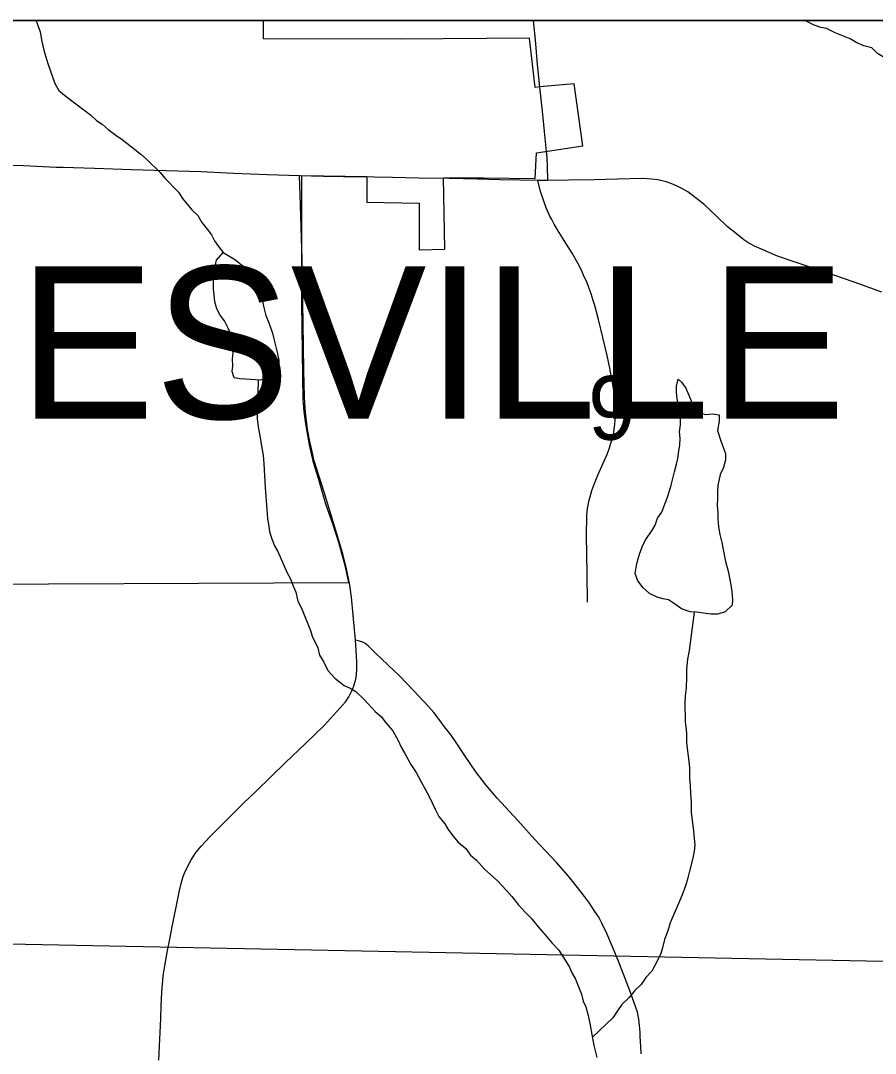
# Model space of a CAD drawing. Extents: x -7.9 to 76.1, y 0 to 22.
# Drawn here: x 3.578 to 4.139, y 20.222 to 20.9 of the extents above; entities that cross this region are included whole.
import ezdxf

# ---------------------------------------------------------------- set-up
doc = ezdxf.new("R2010")
doc.units = 0
for name, color, linetype in [('GM_X_Corporation', 7, 'Continuous'), ('GM_X_Corporation_Text', 7, 'Continuous'), ('GM_X_County_Road', 7, 'Continuous'), ('GM_X_Minor_River', 7, 'Continuous'), ('GM_X_Section', 7, 'Continuous'), ('GM_X_Section_Text', 7, 'Continuous'), ('GM_X_Township_Road', 7, 'Continuous'), ('SC_Scratch1', 7, 'Continuous'), ('SH_Data', 7, 'Continuous')]:
    doc.layers.add(name, color=color, linetype=linetype)

msp = doc.modelspace()

# ---------------------------------------------------------------- linework, layer by layer
at = {"layer": 'GM_X_Corporation'}
msp.add_lwpolyline([(3.44816, 20.52957), (3.79311, 20.53114), (3.79105, 20.54141), (3.78652, 20.55749), (3.78281, 20.56903), (3.778, 20.58259), (3.77539, 20.5919), (3.77333, 20.59952), (3.77004, 20.61003), (3.76736, 20.62157), (3.765, 20.63536), (3.76385, 20.64341), (3.76314, 20.65127), (3.76235, 20.71412), (3.76224, 20.79842), (3.80496, 20.79767), (3.80507, 20.78087), (3.83935, 20.78027), (3.83936, 20.74964), (3.85625, 20.74995), (3.85524, 20.79685), (3.88161, 20.79679), (3.91554, 20.79645), (3.91631, 20.81326), (3.94676, 20.8178), (3.94096, 20.85856), (3.9183, 20.85645), (3.91536, 20.85618), (3.91176, 20.88855), (3.82689, 20.8878), (3.73705, 20.88809), (3.73705, 20.9), (2.1, 20.9)], dxfattribs=at)
at = {"layer": 'GM_X_County_Road'}
msp.add_line((3.92383, 20.7951), (3.91722, 20.79505), dxfattribs=at)
for points in [[(3.91843, 20.85627), (3.91696, 20.87129), (3.91561, 20.88744), (3.91431, 20.9)], [(3.92293, 20.81406), (3.92165, 20.82727), (3.92029, 20.84058), (3.91843, 20.85627)], [(3.92383, 20.7951), (3.92358, 20.80418), (3.92321, 20.80996), (3.92293, 20.81406)], [(3.76084, 20.79808), (3.73983, 20.79887), (3.71748, 20.79973), (3.69622, 20.80065), (3.67327, 20.80134), (3.65047, 20.80201), (3.62624, 20.8029), (3.60574, 20.80355), (3.60107, 20.8037), (3.57955, 20.8047), (3.53561, 20.80596)], [(3.8098, 20.7972), (3.78964, 20.79756), (3.77657, 20.79779), (3.76084, 20.79808)], [(3.79388, 20.52934), (3.79166, 20.5402), (3.78911, 20.55006), (3.78599, 20.56091), (3.78159, 20.57545), (3.77686, 20.59042), (3.77049, 20.61113), (3.76879, 20.61794), (3.76733, 20.62482), (3.76671, 20.6283), (3.76611, 20.63175), (3.76509, 20.63906), (3.76441, 20.64569), (3.76402, 20.65295), (3.76356, 20.6702), (3.76335, 20.68685), (3.76318, 20.70087), (3.763, 20.71488), (3.76287, 20.72611), (3.76249, 20.74332), (3.76218, 20.75717), (3.76173, 20.7716), (3.76129, 20.7856), (3.76084, 20.79808)], [(3.85902, 20.79631), (3.83879, 20.79668), (3.82187, 20.79698), (3.8098, 20.7972)], [(3.91722, 20.79505), (3.9053, 20.79531), (3.89231, 20.79559), (3.8776, 20.79591), (3.85902, 20.79631)], [(4.14298, 20.72187), (4.12474, 20.72823), (4.11138, 20.73287), (4.08664, 20.74126), (4.07455, 20.74536), (4.06938, 20.7475), (4.06387, 20.74989), (4.05976, 20.75178), (4.05573, 20.75399), (4.05236, 20.75621), (4.04751, 20.76008), (4.04143, 20.76493), (4.03419, 20.77183), (4.02605, 20.77948), (4.02054, 20.784), (4.01562, 20.78753), (4.01214, 20.78958), (4.00872, 20.79138), (4.00515, 20.79295), (4.00147, 20.79424), (3.99603, 20.79546), (3.99189, 20.79605), (3.98594, 20.79641), (3.96942, 20.796), (3.95421, 20.79559), (3.93736, 20.79526), (3.92383, 20.7951)], [(3.66836, 20.21763), (3.66869, 20.22216), (3.66893, 20.22701), (3.6693, 20.2358), (3.66967, 20.24492), (3.67, 20.25339), (3.67049, 20.26235), (3.67099, 20.26992), (3.67131, 20.27287), (3.67238, 20.27953), (3.67419, 20.28956), (3.67559, 20.29696), (3.6774, 20.30617), (3.6806, 20.32245), (3.68208, 20.32902), (3.68332, 20.33444), (3.68438, 20.33814), (3.68521, 20.34045), (3.68652, 20.34324), (3.68964, 20.34913), (3.69303, 20.35407), (3.69633, 20.35815), (3.70205, 20.36441), (3.70983, 20.37221), (3.71653, 20.37892), (3.72429, 20.38644), (3.73231, 20.39421), (3.74211, 20.40373), (3.75143, 20.41273), (3.76464, 20.42549), (3.77711, 20.43752), (3.78509, 20.4462), (3.79108, 20.45314), (3.79305, 20.45618), (3.79429, 20.45832), (3.79552, 20.46087), (3.79668, 20.46391), (3.79774, 20.46778), (3.79824, 20.47082), (3.79848, 20.4741), (3.7984, 20.47888), (3.79792, 20.48667), (3.79751, 20.49327), (3.7961, 20.5097), (3.79486, 20.52145), (3.79388, 20.52934)]]:
    msp.add_lwpolyline(points, dxfattribs=at)
at = {"layer": 'GM_X_Minor_River'}
for points in [[(3.58797, 20.9), (3.58895, 20.89681), (3.59053, 20.89267), (3.59177, 20.88625), (3.59301, 20.88058), (3.59461, 20.8753), (3.59582, 20.87115), (3.6002, 20.85872), (3.60292, 20.85422), (3.60754, 20.85013), (3.61213, 20.8468), (3.6175, 20.84273), (3.62363, 20.83828), (3.62748, 20.83456), (3.63131, 20.83197), (3.63515, 20.82863), (3.64013, 20.82493), (3.64435, 20.82197), (3.65662, 20.81233), (3.66046, 20.80898), (3.66932, 20.80042), (3.67241, 20.79669), (3.68127, 20.78737), (3.68399, 20.78324), (3.68709, 20.77951), (3.69018, 20.77577), (3.69402, 20.77205), (3.69675, 20.76755), (3.70023, 20.76306), (3.70295, 20.75932), (3.70491, 20.75556), (3.70762, 20.75182), (3.71072, 20.7477)], [(4.14975, 20.87405), (4.14442, 20.87585), (4.14021, 20.87843), (4.13636, 20.88215), (4.13104, 20.88357), (4.12647, 20.88539), (4.12226, 20.88797), (4.11769, 20.88978), (4.11235, 20.89196), (4.10663, 20.8949), (4.10283, 20.89559), (4.09864, 20.89703), (4.09245, 20.9)], [(3.71072, 20.7477), (3.71875, 20.74291), (3.72296, 20.73958), (3.72679, 20.73699), (3.72989, 20.73325), (3.7326, 20.72951), (3.7338, 20.72574), (3.73578, 20.72047), (3.73623, 20.71669), (3.73745, 20.71178), (3.73867, 20.7065), (3.74065, 20.7016), (3.74304, 20.69482), (3.74386, 20.69105), (3.74548, 20.68501), (3.7463, 20.68123), (3.74713, 20.67708), (3.74719, 20.67329), (3.74688, 20.66949), (3.74316, 20.66601), (3.73901, 20.6648), (3.73487, 20.66397), (3.7254, 20.66456), (3.72161, 20.66488), (3.71781, 20.66557), (3.7166, 20.66972), (3.71692, 20.67351), (3.71684, 20.67768), (3.71714, 20.68224), (3.71702, 20.68982), (3.7158, 20.69434), (3.71384, 20.69848), (3.71149, 20.70298), (3.70877, 20.70673), (3.70643, 20.71086), (3.70522, 20.71538), (3.70476, 20.71993), (3.70432, 20.72371), (3.70424, 20.72826), (3.70454, 20.73281), (3.7052, 20.73813), (3.70626, 20.74269), (3.71072, 20.7477)], [(3.73374, 20.66404), (3.73304, 20.63854), (3.7339, 20.63211), (3.73474, 20.62758), (3.73602, 20.61926), (3.73685, 20.61473), (3.73733, 20.60905), (3.73835, 20.59353), (3.73936, 20.57914), (3.73984, 20.57308), (3.74068, 20.56817), (3.74113, 20.56439), (3.74272, 20.55987), (3.74431, 20.55535), (3.74665, 20.5516), (3.75256, 20.53805), (3.7549, 20.53355), (3.75649, 20.52941), (3.75846, 20.52489), (3.7597, 20.51885), (3.76205, 20.51434), (3.76798, 20.49966), (3.76918, 20.49589), (3.77271, 20.48837), (3.77393, 20.48347), (3.77666, 20.47896), (3.77941, 20.47333), (3.78403, 20.46848), (3.79017, 20.46366), (3.79398, 20.46183), (3.7978, 20.45962), (3.80319, 20.45441), (3.81052, 20.44658), (3.81436, 20.44324), (3.81746, 20.43912), (3.82209, 20.4339), (3.82561, 20.42751), (3.82757, 20.423), (3.82992, 20.41887), (3.83382, 20.41174), (3.83732, 20.40649), (3.84044, 20.40086), (3.84318, 20.3956), (3.84592, 20.39072), (3.84984, 20.38245), (3.8522, 20.37756), (3.85607, 20.3727), (3.8584, 20.36895), (3.8615, 20.36484), (3.86498, 20.36073), (3.86997, 20.35665), (3.87307, 20.35215), (3.87691, 20.34881), (3.88231, 20.34284), (3.88616, 20.3395), (3.89077, 20.33541), (3.89655, 20.32906), (3.90003, 20.32495), (3.90428, 20.31972), (3.90891, 20.31488), (3.91276, 20.31077), (3.9174, 20.30517), (3.92203, 20.29994), (3.92628, 20.29471), (3.93091, 20.28986), (3.93402, 20.28499), (3.93791, 20.27862), (3.93949, 20.27485), (3.94183, 20.27072), (3.94579, 20.26094), (3.947, 20.25641), (3.94858, 20.25265), (3.95019, 20.24699), (3.95144, 20.24057), (3.95268, 20.23452), (3.95394, 20.22734), (3.95597, 20.21942)], [(4.0092, 20.66462), (4.0115, 20.66276), (4.01422, 20.65864), (4.01619, 20.65412), (4.01777, 20.65036), (4.01898, 20.64583), (4.02282, 20.64249), (4.02738, 20.64143), (4.03191, 20.64189), (4.03609, 20.64121), (4.03616, 20.63704), (4.03513, 20.63096), (4.03712, 20.62493), (4.03832, 20.62116), (4.04031, 20.61588), (4.04038, 20.61171), (4.03895, 20.60676), (4.03676, 20.60217), (4.03537, 20.59495), (4.03507, 20.59077), (4.03514, 20.58661), (4.03484, 20.58167), (4.0353, 20.57713), (4.03537, 20.57296), (4.03584, 20.56766), (4.03669, 20.56275), (4.03791, 20.55747), (4.03875, 20.55293), (4.0404, 20.545), (4.04202, 20.53858), (4.04366, 20.53103), (4.04452, 20.52536), (4.04499, 20.52006), (4.04468, 20.51627), (4.04021, 20.51202), (4.03532, 20.51042), (4.03078, 20.51034), (4.02585, 20.51101), (4.0213, 20.51169), (4.01713, 20.51199), (4.01142, 20.51379), (4.00682, 20.51712), (4.00299, 20.51971), (3.9992, 20.5204), (3.9954, 20.52147), (3.99043, 20.52403), (3.98621, 20.52775), (3.98272, 20.53224), (3.98112, 20.53714), (3.98215, 20.5436), (3.98394, 20.5497), (3.98574, 20.55466), (3.98793, 20.55924), (3.992, 20.565), (3.9942, 20.56883), (3.99563, 20.5734), (3.99859, 20.57725), (4.00004, 20.58144), (4.00221, 20.58716), (4.00365, 20.59136), (4.00472, 20.59517), (4.00578, 20.59936), (4.00684, 20.60392), (4.00827, 20.60888), (4.00896, 20.61268), (4.00963, 20.61762), (4.01032, 20.62142), (4.01062, 20.62598), (4.01017, 20.63014), (4.01085, 20.6347), (4.01076, 20.63962), (4.01031, 20.64379), (4.00949, 20.64756), (4.00866, 20.65172), (4.00821, 20.65588), (4.00814, 20.66005), (4.0092, 20.66462)], [(4.01969, 20.5118), (4.01643, 20.48658), (4.0154, 20.48088), (4.01475, 20.47442), (4.01485, 20.46874), (4.01458, 20.46229), (4.01392, 20.45659), (4.01362, 20.45242), (4.01383, 20.43991), (4.01472, 20.43235), (4.01483, 20.42628), (4.01528, 20.42212), (4.01618, 20.4138), (4.01663, 20.40926), (4.01675, 20.40244), (4.01721, 20.3979), (4.01729, 20.39297), (4.01778, 20.38653), (4.01789, 20.38047), (4.01924, 20.36799), (4.0197, 20.36307), (4.02015, 20.35891), (4.01985, 20.35473), (4.0188, 20.34941), (4.01666, 20.34179), (4.01561, 20.33722), (4.01454, 20.33341), (4.01237, 20.3273), (4.01092, 20.32349), (4.00401, 20.30783), (4.00259, 20.3025), (4.00041, 20.29677), (3.99899, 20.29144), (3.99792, 20.28763), (3.99573, 20.28304), (3.99207, 20.27615), (3.98798, 20.27191), (3.98503, 20.26731), (3.98093, 20.26345), (3.97723, 20.25884), (3.97239, 20.2542), (3.96944, 20.24998), (3.96649, 20.24538), (3.95298, 20.23282)]]:
    msp.add_lwpolyline(points, dxfattribs=at)
at = {"layer": 'GM_X_Section'}
msp.add_lwpolyline([(4.46413, 20.27624), (4.43356, 19.25029), (3.41682, 19.27112), (3.44816, 20.29633)], close=True, dxfattribs=at)
at = {"layer": 'GM_X_Township_Road'}
for points in [[(3.94981, 20.51831), (3.94952, 20.53666), (3.94932, 20.54986), (3.94921, 20.56173), (3.94928, 20.57525), (3.94951, 20.57746), (3.94981, 20.57967), (3.95016, 20.58187), (3.95088, 20.58515), (3.95171, 20.58836), (3.95261, 20.59149), (3.95393, 20.59518), (3.95655, 20.60168), (3.96001, 20.60957), (3.96281, 20.6159), (3.9642, 20.61952), (3.96519, 20.62256), (3.96642, 20.62667), (3.96707, 20.62996), (3.96757, 20.63324), (3.96798, 20.63744), (3.96806, 20.64138), (3.96798, 20.64829), (3.96765, 20.6519), (3.96707, 20.65741), (3.96601, 20.66349), (3.96438, 20.6718), (3.96272, 20.68026), (3.95984, 20.6921), (3.95705, 20.70386), (3.9545, 20.71298), (3.95352, 20.71626), (3.95212, 20.72071), (3.95097, 20.72407), (3.94948, 20.72786), (3.94726, 20.73295), (3.94579, 20.73616), (3.94349, 20.74085), (3.93962, 20.74726), (3.93547, 20.75394), (3.93, 20.76271), (3.92787, 20.76633), (3.92631, 20.76937), (3.92516, 20.77159), (3.92269, 20.77703), (3.92064, 20.78271), (3.91902, 20.78794), (3.91722, 20.79505)], [(3.98501, 20.22175), (3.98468, 20.22644), (3.98444, 20.23322), (3.98429, 20.23593), (3.98386, 20.24042), (3.98345, 20.24445), (3.98254, 20.24904), (3.98147, 20.25225), (3.97792, 20.26202), (3.97449, 20.27124), (3.97029, 20.28193), (3.96609, 20.29192), (3.9624, 20.30067), (3.95928, 20.30758), (3.95714, 20.31144), (3.95467, 20.31522), (3.95056, 20.3213), (3.94506, 20.32878), (3.93741, 20.3384), (3.92952, 20.34728), (3.91512, 20.36256), (3.90396, 20.3749), (3.89039, 20.38953), (3.88316, 20.39833), (3.87658, 20.40696), (3.8691, 20.41781), (3.86405, 20.42554), (3.86021, 20.43086), (3.85594, 20.43638), (3.85245, 20.44118), (3.84888, 20.44584), (3.84542, 20.4497), (3.83582, 20.46014), (3.82646, 20.46983), (3.81873, 20.47724), (3.8105, 20.48505), (3.8058, 20.48957), (3.80391, 20.49113), (3.80227, 20.49196), (3.80014, 20.49261), (3.79751, 20.49327)]]:
    msp.add_lwpolyline(points, dxfattribs=at)
at = {"layer": 'SC_Scratch1'}
msp.add_lwpolyline([(4.48088, 20.9), (3.46409, 20.9), (3.44816, 20.29633), (4.46413, 20.27624)], close=True, dxfattribs=at)
at = {"layer": 'SH_Data'}
msp.add_line((2.1, 20.9), (8.9, 20.9), dxfattribs=at)

# ---------------------------------------------------------------- texts
at = {"layer": 'GM_X_Corporation_Text'}
msp.add_text('BARNESVILLE', height=0.1, dxfattribs=at).set_placement((3.20501, 20.63873))
at = {"layer": 'GM_X_Section_Text'}
msp.add_text('9', height=0.04186, rotation=0.00001, dxfattribs=at).set_placement((3.95024, 20.62488))

doc.saveas('drawing.dxf')
